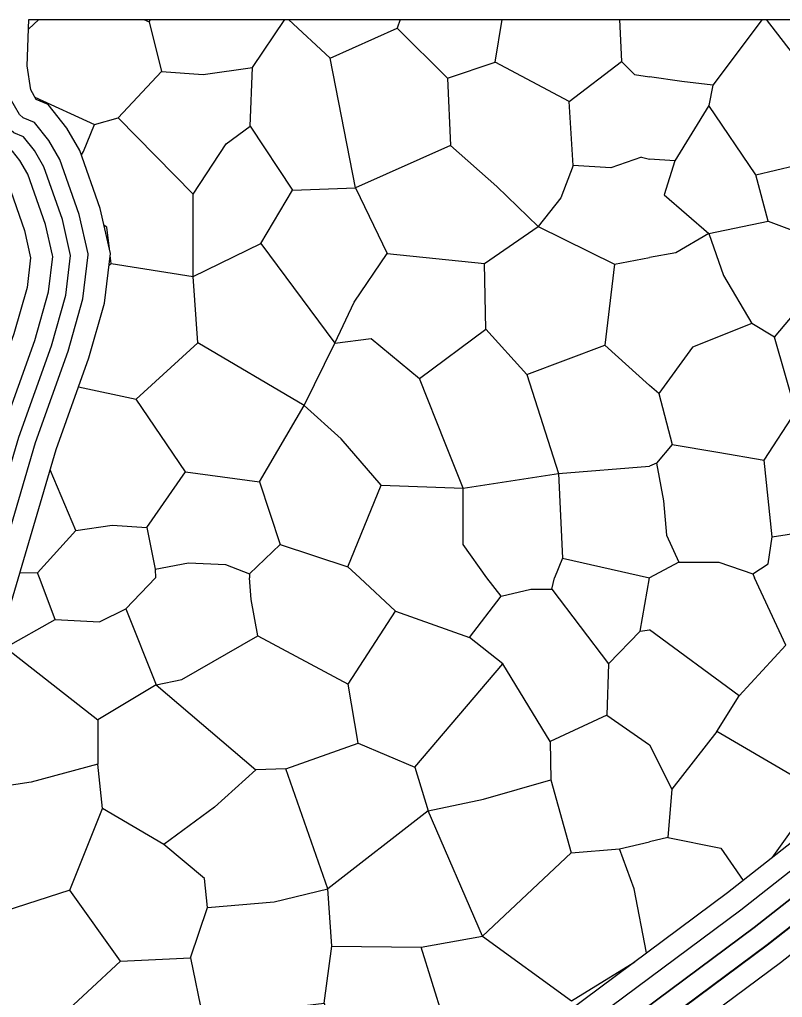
# Model space of a CAD drawing. Extents: x -64005 to -55000, y -89025 to -80000.
# Drawn here: x -61709 to -61273, y -80558 to -80000 of the extents above; entities that cross this region are included whole.
import ezdxf

# ---------------------------------------------------------------- set-up
doc = ezdxf.new("R2010")
doc.units = 0
doc.header["$LTSCALE"] = 32
doc.linetypes.add('LONG_DASHED', pattern=[7.5, 6, -1.5])
for name, color, linetype, lineweight in [('19', 7, 'Continuous', 25), ('39', 7, 'LONG_DASHED', 25), ('5', 7, 'Continuous', 40), ('8', 7, 'Continuous', 25)]:
    doc.layers.add(name, color=color, linetype=linetype, lineweight=lineweight)

msp = doc.modelspace()

# ---------------------------------------------------------------- linework, layer by layer
at = {"layer": '19'}
for p, q in [((-61703.8, -80005.51), (-61697.87, -80000)), ((-61353.48, -80078.5), (-61348.89, -80079.66)), ((-61546.33, -80220.38), (-61528.74, -80184.68)), ((-61398.72, -80307.62), (-61348.89, -80318.73)), ((-61708.61, -80315.7), (-61698.69, -80316)), ((-61354.24, -80349.23), (-61348.89, -80348.43)), ((-61475.4, -80451.81), (-61532.69, -80496.25)), ((-61444.34, -80523.32), (-61393.73, -80475.8))]:
    msp.add_line(p, q, dxfattribs=at)
for points in [[(-61753.64, -80000), (-61749.29, -80031.13), (-61745.82, -80054.87), (-61734.36, -80075.39), (-61723.95, -80084.05), (-61720.67, -80085.46), (-61718.98, -80087.56), (-61715.45, -80093.62), (-61706.06, -80120.39), (-61702.53, -80136)], [(-61656.91, -80133.65), (-61662.74, -80107.92), (-61674.41, -80074.67), (-61681.78, -80062.03), (-61692.58, -80048.54), (-61699.44, -80045.6), (-61702.48, -80040.15), (-61704.48, -80026.49), (-61703.62, -80000), (-60627.31, -80000)], [(-61637.91, -80000), (-61634.89, -80001.39), (-61634, -80000)], [(-61634.89, -80001.39), (-61627.83, -80029.59), (-61604.04, -80031.36), (-61575.86, -80027.39), (-61557.33, -80000)], [(-61555.15, -80000), (-61531.39, -80022.11), (-61493.08, -80004.92)], [(-61491.44, -80000), (-61493.08, -80004.92), (-61464.46, -80033.55), (-61437.15, -80024.3)], [(-61394.89, -80046.78), (-61437.15, -80024.3), (-61433.12, -80000)], [(-61366.15, -80000), (-61364.94, -80023.87), (-61357.46, -80031.36), (-61348.89, -80032.62)], [(-61284.66, -80000), (-61312.87, -80037.51), (-61330.49, -80035.32), (-61348.89, -80032.62)], [(-61288.22, -80088.62), (-61265.77, -80083.34), (-61249.92, -80065.27), (-61244.64, -80048.52), (-61282.08, -80000)], [(-61609.76, -80099.65), (-61590.83, -80071.01), (-61577.19, -80060.88), (-61575.86, -80027.39)], [(-61577.19, -80060.88), (-61552.96, -80097.45), (-61516.85, -80096.12), (-61531.39, -80022.11)], [(-61353.48, -80078.5), (-61371.1, -80084.66), (-61392.68, -80083.34), (-61394.89, -80046.78), (-61364.94, -80023.87)], [(-61700.13, -80044.36), (-61666.13, -80059.99), (-61652.48, -80056.03), (-61627.83, -80029.59)], [(-61464.46, -80033.55), (-61462.69, -80071.89), (-61436.27, -80095.25), (-61412.5, -80118.15)], [(-61312.87, -80037.51), (-61315.08, -80048.98), (-61334.45, -80080.68), (-61348.89, -80079.66)], [(-61315.08, -80122.12), (-61281.17, -80115.05), (-61288.22, -80088.62), (-61315.08, -80048.98)], [(-60656, -80058.71), (-60736.07, -80110.4), (-60829.56, -80171.35), (-60995.24, -80276.06), (-61089.62, -80335.36), (-61146.26, -80375.39), (-61228.6, -80439.09), (-61304.45, -80498.56), (-61423.15, -80586.84), (-61557.42, -80687.33), (-61684.72, -80782.95), (-61700.7, -80794.56)], [(-61673.52, -80077.22), (-61672.3, -80075.4), (-61666.13, -80059.99)], [(-61656.45, -80139.3), (-61609.76, -80146.79), (-61609.76, -80099.65), (-61652.48, -80056.03)], [(-61462.69, -80071.89), (-61516.85, -80096.12), (-61498.81, -80133.57), (-61443.32, -80139.3), (-61412.5, -80118.15)], [(-61392.68, -80083.34), (-61399.71, -80101.84), (-61412.5, -80118.15), (-61368.9, -80139.74), (-61348.89, -80135.95)], [(-61334.45, -80080.68), (-61340.62, -80100.08), (-61315.08, -80122.12), (-61334.02, -80133.13), (-61348.89, -80135.95)], [(-61609.76, -80146.79), (-61571.02, -80127.84), (-61552.96, -80097.45)], [(-61281.17, -80115.05), (-61248.15, -80127.4), (-61221.72, -80096.55)], [(-61657.51, -80130.99), (-61659.09, -80118.59), (-61660.54, -80117.62)], [(-61315.08, -80122.12), (-61306.72, -80146.18), (-61290.43, -80173.5), (-61324.33, -80187.15), (-61343.71, -80213.59), (-61348.89, -80208.94)], [(-61571.02, -80127.84), (-61528.74, -80184.68), (-61517.74, -80161.32), (-61498.81, -80133.57)], [(-61277.66, -80181.42), (-61252.1, -80151.02), (-61248.15, -80127.4)], [(-61833.68, -80590.41), (-61826.2, -80581.78), (-61793.4, -80531.79), (-61776.09, -80505.2), (-61766.99, -80481.49), (-61758.32, -80447.6), (-61747.16, -80415.22), (-61715.39, -80338.74), (-61687.94, -80245.45), (-61669.19, -80193.12), (-61660.33, -80161.85), (-61656.91, -80133.65)], [(-61702.53, -80136), (-61704.57, -80152.96), (-61712.07, -80179.38), (-61730.75, -80231.51), (-61757.87, -80323.73), (-61789.24, -80399.25), (-61801.46, -80434.68), (-61809.93, -80467.81), (-61816.41, -80484.63), (-61831.07, -80507.17), (-61860.59, -80552.2)], [(-61657.74, -80140.47), (-61656.45, -80139.3), (-61657.04, -80134.71)], [(-61528.74, -80184.68), (-61508.04, -80182.03), (-61480.32, -80204.95), (-61442.43, -80176.75), (-61443.32, -80139.3)], [(-61368.9, -80139.74), (-61374.5, -80185.99), (-61348.89, -80208.94)], [(-61675.1, -80209.63), (-61642.15, -80216.84), (-61606.92, -80184.67), (-61609.76, -80146.79)], [(-61442.43, -80176.75), (-61418.97, -80202.74), (-61374.5, -80185.99)], [(-61336.04, -80242.63), (-61310, -80247.06), (-61283.41, -80251.5), (-61265.31, -80223.72), (-61277.66, -80181.42), (-61290.43, -80173.5)], [(-61571.87, -80264.01), (-61546.33, -80220.38), (-61606.92, -80184.67)], [(-61502.3, -80265.76), (-61455.51, -80267.53), (-61465.64, -80241.96), (-61480.32, -80204.95)], [(-61418.97, -80202.74), (-61400.9, -80259.15), (-61348.89, -80255.08)], [(-61636.15, -80289.99), (-61614.14, -80258.28), (-61642.15, -80216.84)], [(-61343.71, -80213.59), (-61336.04, -80242.63), (-61345.02, -80253.24), (-61348.89, -80255.08)], [(-61521.23, -80312.47), (-61502.3, -80265.76), (-61525.19, -80239.33), (-61546.33, -80220.38)], [(-61345.02, -80253.24), (-61341.03, -80274.78), (-61339.3, -80294.41), (-61332.26, -80309.83), (-61348.89, -80318.73)], [(-61289.98, -80316.43), (-61281.17, -80310.7), (-61278.98, -80295.28), (-61283.41, -80251.5)], [(-61697.5, -80318.73), (-61698.69, -80316), (-61676.66, -80291.76), (-61691.38, -80257.14)], [(-61614.14, -80258.28), (-61571.87, -80264.01), (-61559.98, -80299.69), (-61577.59, -80316.43)], [(-61441.86, -80318.73), (-61455.51, -80299.69), (-61455.51, -80267.53), (-61400.9, -80259.15), (-61398.72, -80307.62), (-61403.29, -80318.73)], [(-61646.85, -80817.07), (-61527.41, -80727.33), (-61393.27, -80626.92), (-61274.09, -80538.32), (-61197.88, -80478.53), (-61116.54, -80415.58), (-61061.89, -80377), (-60968.59, -80318.37), (-60881, -80263.01)], [(-61278.98, -80295.28), (-61244.64, -80289.99), (-61220.85, -80282.06), (-61211, -80318.73)], [(-61676.66, -80291.76), (-61655.97, -80288.68), (-61636.15, -80289.99), (-61631.3, -80313.79), (-61631.13, -80318.73)], [(-61559.98, -80299.69), (-61521.23, -80312.47), (-61514.5, -80318.73)], [(-61631.3, -80313.79), (-61612.37, -80310.26), (-61591.23, -80311.15), (-61577.59, -80316.43), (-61577.44, -80318.73)], [(-61332.26, -80309.83), (-61309.36, -80309.83), (-61289.98, -80316.43), (-61288.91, -80318.73)], [(-61725.44, -80362.92), (-61716.92, -80358.58), (-61688.5, -80342.59), (-61697.5, -80318.73)], [(-61688.5, -80342.59), (-61663.2, -80343.92), (-61648.1, -80336.37), (-61631.13, -80318.73)], [(-61630.79, -80379.9), (-61616.14, -80376.79), (-61572.64, -80351.91), (-61576.63, -80331.04), (-61577.44, -80318.73)], [(-61572.64, -80351.91), (-61521.14, -80379.46), (-61494.07, -80337.71), (-61514.5, -80318.73)], [(-61494.07, -80337.71), (-61451.9, -80352.78), (-61433.69, -80329.23), (-61441.86, -80318.73)], [(-61433.69, -80329.23), (-61416.83, -80325.24), (-61404.84, -80325.24), (-61403.29, -80318.73)], [(-61404.84, -80325.24), (-61372.44, -80367.89), (-61354.24, -80349.23), (-61348.89, -80318.73)], [(-61297.66, -80386.12), (-61271.02, -80357.24), (-61288.91, -80318.73)], [(-61648.1, -80336.37), (-61630.79, -80379.9), (-61664.08, -80399.88)], [(-61310.52, -80406.54), (-61297.66, -80386.12), (-61348.89, -80348.43)], [(-61515.38, -80413.19), (-61482.95, -80426.95), (-61432.8, -80367.88), (-61451.9, -80352.78)], [(-61716.92, -80358.58), (-61664.08, -80399.88), (-61664.08, -80425.2)], [(-61373.3, -80397.19), (-61405.72, -80412.29), (-61432.8, -80367.88)], [(-61372.44, -80367.89), (-61373.3, -80397.19), (-61348.89, -80414.15)], [(-61630.79, -80379.9), (-61573.97, -80428.3), (-61597.5, -80449.61), (-61626.35, -80470.94), (-61661.41, -80450.51)], [(-61556.66, -80427.86), (-61515.38, -80413.19), (-61521.14, -80379.46)], [(-61278.97, -80478.58), (-61251.94, -80440.74), (-61310.52, -80406.54), (-61336.28, -80439.41)], [(-61405.72, -80412.29), (-61405.27, -80434.05), (-61393.73, -80475.8), (-61366.2, -80473.58), (-61348.89, -80469.43)], [(-61348.89, -80414.15), (-61336.28, -80439.41), (-61338.5, -80466.93), (-61348.89, -80469.43)], [(-61680.06, -80497.13), (-61661.41, -80450.51), (-61664.08, -80425.2), (-61702.25, -80435.4), (-61740, -80441.18)], [(-61601.49, -80506.92), (-61563.32, -80503.81), (-61532.69, -80496.25), (-61556.66, -80427.86), (-61573.97, -80428.3)], [(-61482.95, -80426.95), (-61475.4, -80451.81), (-61443.89, -80445.16), (-61405.27, -80434.05)], [(-61530.46, -80529.1), (-61479.39, -80529.55), (-61444.34, -80523.32), (-61475.4, -80451.81)], [(-61338.5, -80466.93), (-61308.3, -80473.15), (-61295.49, -80491.53)], [(-61651.21, -80537.55), (-61611.26, -80535.78), (-61601.49, -80506.92), (-61603.26, -80490.48), (-61626.35, -80470.94)], [(-61350.69, -80532.95), (-61357.65, -80496.39), (-61366.2, -80473.58)], [(-61611.26, -80535.78), (-61604.16, -80569.97), (-61534.9, -80561.53), (-61530.46, -80529.1), (-61532.69, -80496.25)], [(-61740.44, -80561.54), (-61713.8, -80566.43), (-61688.94, -80572.65), (-61651.21, -80537.55), (-61680.06, -80497.13), (-61717.36, -80509.13)], [(-61444.34, -80523.32), (-61393.6, -80560.36), (-61357.4, -80537.94)], [(-61534.9, -80561.53), (-61524.98, -80600.32), (-61488.59, -80627.42), (-61460.64, -80590.12), (-61479.39, -80529.55)]]:
    msp.add_lwpolyline(points, dxfattribs=at)
at = {"layer": '39'}
msp.add_lwpolyline([(-61862.25, -80589.03), (-61844.18, -80568.19), (-61812.24, -80519.48), (-61796.25, -80494.92), (-61788.46, -80474.65), (-61779.89, -80441.14), (-61768.2, -80407.23), (-61736.63, -80331.23), (-61709.34, -80238.48), (-61690.63, -80186.25), (-61682.45, -80157.41), (-61679.72, -80134.8), (-61684.4, -80114.15), (-61694.93, -80084.14), (-61700.38, -80074.79), (-61706.62, -80067), (-61712.07, -80064.66), (-61716.75, -80060.76), (-61724.15, -80047.51), (-61726.88, -80028.81), (-61728.64, -80000)], dxfattribs=at)
at = {"layer": '39', "lineweight": 35}
msp.add_lwpolyline([(-60629.14, -80070.38), (-60722.51, -80131.4), (-60816.06, -80192.39), (-60981.92, -80297.21), (-61075.75, -80356.18), (-61131.4, -80395.49), (-61213.24, -80458.81), (-61289.27, -80518.44), (-61408.21, -80606.88), (-61542.42, -80707.33), (-61669.86, -80803.07), (-61704.48, -80828.21)], dxfattribs=at)
at = {"layer": '5', "lineweight": 25}
msp.add_lwpolyline([(-60548.6, -80000), (-60563.64, -80012.95), (-60729.29, -80120.9), (-60822.81, -80181.87), (-60988.58, -80286.64), (-61082.68, -80345.77), (-61138.83, -80385.44), (-61220.92, -80448.95), (-61296.86, -80508.5), (-61415.68, -80596.86), (-61549.92, -80697.33), (-61677.29, -80793.01), (-61703.65, -80812.16)], dxfattribs=at)
at = {"layer": '5'}
msp.add_lwpolyline([(-60648.75, -80099), (-60715.73, -80141.9), (-60809.31, -80202.91), (-60975.25, -80307.79), (-61068.82, -80366.59), (-61123.97, -80405.53), (-61205.56, -80468.67), (-61281.68, -80528.38), (-61400.74, -80616.9), (-61534.91, -80717.33), (-61662.43, -80813.13), (-61694.89, -80836.7)], dxfattribs=at)
at = {"layer": '8', "linetype": 'LONG_DASHED'}
for points in [[(-61690.05, -80134.51), (-61694.03, -80116.93), (-61704.05, -80088.35), (-61708.65, -80080.46), (-61712.86, -80075.2), (-61717.35, -80073.28), (-61724.58, -80067.27), (-61733.78, -80050.79), (-61736.84, -80029.84), (-61738.63, -80000)], [(-61861.43, -80572.84), (-61852.17, -80562.15), (-61820.61, -80514.01), (-61805.21, -80490.35), (-61798, -80471.61), (-61789.48, -80438.27), (-61777.55, -80403.68), (-61746.07, -80327.9), (-61718.86, -80235.38), (-61700.16, -80183.2), (-61692.28, -80155.43), (-61689.86, -80135.33), (-61690.05, -80134.51)]]:
    msp.add_lwpolyline(points, dxfattribs=at)
at = {"layer": '8'}
for points in [[(-61669.7, -80133.76), (-61674.77, -80111.38), (-61685.81, -80079.93), (-61692.11, -80069.12), (-61700.38, -80058.8), (-61706.79, -80056.05), (-61708.92, -80054.26), (-61714.52, -80044.24), (-61716.92, -80027.78), (-61718.62, -80000)], [(-61849.44, -80589.54), (-61836.19, -80574.23), (-61803.86, -80524.95), (-61787.29, -80499.49), (-61778.92, -80477.69), (-61770.3, -80444.01), (-61758.85, -80410.78), (-61727.19, -80334.57), (-61699.83, -80241.57), (-61681.1, -80189.3), (-61672.62, -80159.39), (-61669.58, -80134.28), (-61669.7, -80133.76)]]:
    msp.add_lwpolyline(points, dxfattribs=at)

doc.saveas('drawing.dxf')
